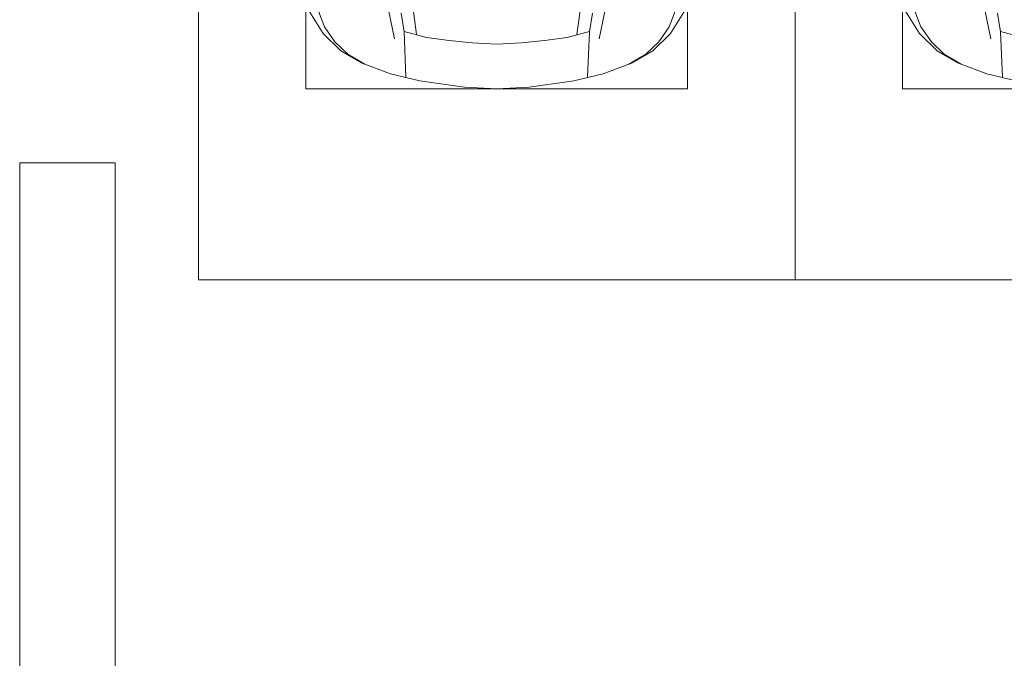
# Model space of a CAD drawing. Header units: millimetres. Extents: x -32229 to 291619, y -13689 to 125138.
# Tile 479 of 565: x 88605 to 92733, y 86074 to 88750. Entities that reach past the tile are written whole.
import ezdxf

# ---------------------------------------------------------------- set-up
doc = ezdxf.new("R2010")
doc.units = ezdxf.units.MM
for name, color, linetype, lineweight in [('A-DETL-GENF-OTLN', 7, 'Continuous', 18), ('A-FLOR-____-OTLN', 7, 'Continuous', 18), ('C-PRKG-____-OTLN', 7, 'Continuous', 18), ('S-COLS-____-MCUT', 7, 'Continuous', 40)]:
    doc.layers.add(name, color=color, linetype=linetype, lineweight=lineweight)

# ---------------------------------------------------------------- blocks, each defined once
blk = doc.blocks.new('АР_Машиноместо - 4900x2400_М__5300х2500_-2211001--02 ЭМ')
at = {"layer": 'A-DETL-GENF-OTLN', "color": 253, "lineweight": 13, "true_color": 0xaaaaaa}
for p, q in [((522.5, -4267.9), (458.6, -4167)), ((596.3, -4340.6), (522.5, -4267.9)), ((955.5, -4283.9), (861, -4259.4)), ((861.2, -4260.3), (869.3, -4451.1)), ((686, -4391.6), (596.3, -4340.6)), ((804.4, -4436.7), (686, -4391.6)), ((927, -4466.6), (804.4, -4436.7))]:
    blk.add_line(p, q, dxfattribs=at)
at = {"layer": 'A-DETL-GENF-OTLN', "color": 254, "lineweight": 13, "true_color": 0xd4d4d4}
for p, q in [((527.8, -4239.8), (488.6, -4138.1)), ((786.9, -4128.3), (821.1, -4289.8)), ((849, -4182.8), (861.2, -4260.3)), ((571.5, -4303.1), (527.8, -4239.8)), ((625, -4354.8), (571.5, -4303.1)), ((696.3, -4395.8), (625, -4354.8))]:
    blk.add_line(p, q, dxfattribs=at)
at = {"layer": 'C-PRKG-____-OTLN', "color": 253, "lineweight": 13, "true_color": 0xaaaaaa}
for p, q in [((0, 0), (0, -5300)), ((450, -800), (450, -4500)), ((450, -4500), (2050, -4500)), ((2500, -5300), (0, -5300))]:
    blk.add_line(p, q, dxfattribs=at)
blk = doc.blocks.new('АР_Машиноместо - 4900x2400_М__5300х2500_-V39--02 ЭМ')
at = {"layer": 'A-DETL-GENF-OTLN', "color": 253, "lineweight": 13, "true_color": 0xaaaaaa}
for p, q in [((1250, 4500), (1114.6, 4493)), ((1250, 4500), (1385.4, 4493)), ((927, 4466.6), (804.4, 4436.7)), ((1114.6, 4493), (927, 4466.6)), ((1385.4, 4493), (1573, 4466.6)), ((1573, 4466.6), (1695.6, 4436.7)), ((804.4, 4436.7), (686, 4391.6)), ((861.2, 4260.3), (869.3, 4451.1)), ((1638.8, 4260.3), (1630.7, 4451.1)), ((1695.6, 4436.7), (1814, 4391.6)), ((686, 4391.6), (596.3, 4340.6)), ((1814, 4391.6), (1903.7, 4340.6)), ((596.3, 4340.6), (522.5, 4267.9)), ((1903.7, 4340.6), (1977.5, 4267.9)), ((1050.4, 4297.3), (955.5, 4283.9)), ((1146, 4306.7), (1050.4, 4297.3)), ((1250, 4312), (1146, 4306.7)), ((1250, 4312), (1354, 4306.7)), ((1354, 4306.7), (1449.6, 4297.3)), ((1449.6, 4297.3), (1544.5, 4283.9)), ((522.5, 4267.9), (458.6, 4167)), ((955.5, 4283.9), (861, 4259.4)), ((914, 4272.5), (893.6, 4121.6)), ((1544.5, 4283.9), (1639, 4259.4)), ((1586, 4272.5), (1606.4, 4121.6)), ((1977.5, 4267.9), (2041.4, 4167))]:
    blk.add_line(p, q, dxfattribs=at)
at = {"layer": 'A-DETL-GENF-OTLN', "color": 254, "lineweight": 13, "true_color": 0xd4d4d4}
for p, q in [((696.3, 4395.8), (625, 4354.8)), ((1803.7, 4395.8), (1875, 4354.8)), ((625, 4354.8), (571.5, 4303.1)), ((1875, 4354.8), (1928.5, 4303.1)), ((571.5, 4303.1), (527.8, 4239.8)), ((1928.5, 4303.1), (1972.2, 4239.8)), ((786.9, 4128.3), (821.1, 4289.8)), ((849, 4182.8), (861.2, 4260.3)), ((1651, 4182.8), (1638.8, 4260.3)), ((1713.1, 4128.3), (1678.9, 4289.8)), ((527.8, 4239.8), (488.6, 4138.1)), ((1972.2, 4239.8), (2011.4, 4138.1))]:
    blk.add_line(p, q, dxfattribs=at)
at = {"layer": 'C-PRKG-____-OTLN', "color": 253, "lineweight": 13, "true_color": 0xaaaaaa}
for p, q in [((2500, 5300), (0, 5300)), ((0, 0), (0, 5300)), ((2500, 0), (2500, 5300)), ((450, 4500), (2050, 4500)), ((450, 800), (450, 4500)), ((2050, 800), (2050, 4500))]:
    blk.add_line(p, q, dxfattribs=at)
blk = doc.blocks.new('Наметкина 10_РД_АР_П_отсоединено_rvt-1--02 ЭМ')
at = {"layer": 'A-FLOR-____-OTLN', "color": 253, "lineweight": 13, "true_color": 0xaaaaaa}
blk.add_line((88605.3, 88150.2), (89005.3, 88150.2), dxfattribs=at)
at = {"layer": 'S-COLS-____-MCUT', "color": 253, "lineweight": 15, "true_color": 0xaaaaaa}
for p, q in [((88605.3, 88150), (88605.3, 85750)), ((89005.3, 88150), (88605.3, 88150)), ((89005.3, 85750), (89005.3, 88150))]:
    blk.add_line(p, q, dxfattribs=at)
at = {"layer": 'C-PRKG-____-OTLN', "color": 253, "lineweight": 13, "true_color": 0xaaaaaa, "rotation": 180}
blk.add_blockref('АР_Машиноместо - 4900x2400_М__5300х2500_-V39--02 ЭМ', (91855.3, 92960), dxfattribs=at)
at = {"layer": 'C-PRKG-____-OTLN', "color": 253, "lineweight": 13, "true_color": 0xaaaaaa}
blk.add_blockref('АР_Машиноместо - 4900x2400_М__5300х2500_-2211001--02 ЭМ', (91855.3, 92960), dxfattribs=at)

msp = doc.modelspace()

# ---------------------------------------------------------------- block references
at = {"lineweight": 5}
msp.add_blockref('Наметкина 10_РД_АР_П_отсоединено_rvt-1--02 ЭМ', (0, 0), dxfattribs=at)

doc.saveas('drawing.dxf')
